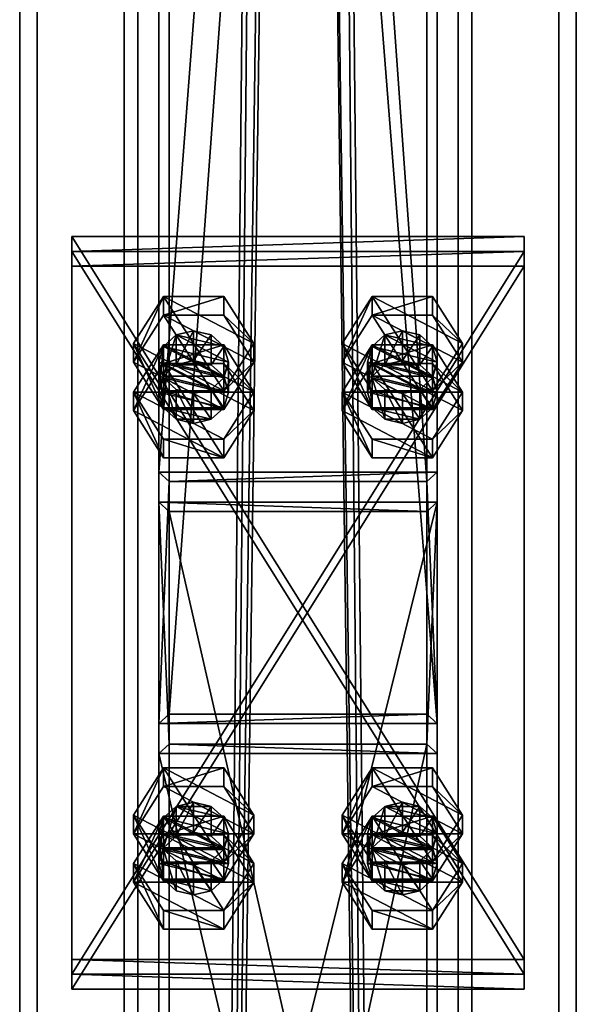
# Model space of a CAD drawing. Header units: millimetres. Extents: x -333 to 67333, y -930 to 39730.
# Tile 439 of 656: x 16620 to 16780, y 12513 to 12796. Entities that reach past the tile are written whole.
import ezdxf

# ---------------------------------------------------------------- set-up
doc = ezdxf.new("R2010")
doc.units = ezdxf.units.MM
for name, color, linetype in [('3', 7, 'Continuous'), ('5', 7, 'Continuous'), ('6', 7, 'Continuous'), ('95', 7, 'Continuous'), ('99', 7, 'Continuous')]:
    doc.layers.add(name, color=color, linetype=linetype)

msp = doc.modelspace()

# ---------------------------------------------------------------- meshes
at = {"layer": '3', "color": 91}
mesh = msp.add_polyface(dxfattribs=at)
corners = [(16663, 13703.27, 5976.91), (16737, 13703.27, 5976.91), (16737, 12663.27, 3783.11), (16663, 12663.27, 3783.11), (16737, 13612.2, 5957.55), (16737, 12596.4, 3814.81), (16663, 13612.2, 5957.55), (16663, 12596.4, 3814.81), (16660, 13706.96, 5977.69), (16660, 13608.51, 5956.77), (16660, 12593.69, 3816.09), (16660, 12665.98, 3781.82), (16740, 13608.51, 5956.77), (16740, 12593.69, 3816.09), (16740, 13706.96, 5977.69), (16740, 12665.98, 3781.82)]
mesh.append_faces([[corners[k] for k in face] for face in [(0, 2, 3, 3), (1, 5, 2, 2), (4, 7, 5, 5), (6, 3, 7, 7), (8, 10, 11, 11), (9, 13, 10, 10), (12, 15, 13, 13), (14, 11, 15, 15)]], dxfattribs={"vtx0": -1, "color": 91})
mesh.append_faces([[corners[k] for k in face] for face in [(9, 6, 12, 12), (6, 8, 0, 0), (0, 8, 1, 1), (12, 4, 14, 14), (4, 12, 6, 6), (14, 1, 8, 8), (11, 3, 15, 15), (3, 10, 7, 7), (7, 10, 5, 5), (15, 2, 13, 13), (2, 15, 3, 3), (13, 5, 10, 10)]], dxfattribs={"vtx0": -1, "vtx1": -1, "color": 91})
mesh.append_faces([[corners[k] for k in face] for face in [(6, 9, 8, 8), (14, 4, 1, 1), (3, 11, 10, 10), (13, 2, 5, 5)]], dxfattribs={"vtx0": -1, "vtx2": -1, "vtx3": -1, "color": 91})
mesh.append_faces([[corners[k] for k in face] for face in [(0, 1, 2, 2), (1, 4, 5, 5), (4, 6, 7, 7), (6, 0, 3, 3), (8, 9, 10, 10), (9, 12, 13, 13), (12, 14, 15, 15), (14, 8, 11, 11)]], dxfattribs={"vtx2": -1, "vtx3": -1, "color": 91})
mesh = msp.add_polyface(dxfattribs=at)
corners = [(16663, 12654.7, 3765.04), (16737, 12654.7, 3765.04), (16737, 12329.95, 3080), (16663, 12329.95, 3080), (16737, 12587.83, 3796.73), (16737, 12248.06, 3080), (16663, 12587.83, 3796.73), (16663, 12248.06, 3080), (16660, 12657.41, 3763.75), (16660, 12585.12, 3798.02), (16660, 12244.74, 3080), (16660, 12333.27, 3080), (16740, 12585.12, 3798.02), (16740, 12244.74, 3080), (16740, 12657.41, 3763.75), (16740, 12333.27, 3080)]
mesh.append_faces([[corners[k] for k in face] for face in [(0, 2, 3, 3), (1, 5, 2, 2), (4, 7, 5, 5), (6, 3, 7, 7), (8, 10, 11, 11), (9, 13, 10, 10), (12, 15, 13, 13), (14, 11, 15, 15)]], dxfattribs={"vtx0": -1, "color": 91})
mesh.append_faces([[corners[k] for k in face] for face in [(9, 6, 12, 12), (6, 8, 0, 0), (0, 8, 1, 1), (12, 4, 14, 14), (4, 12, 6, 6), (14, 1, 8, 8), (11, 3, 15, 15), (3, 10, 7, 7), (7, 10, 5, 5), (15, 2, 13, 13), (2, 15, 3, 3), (13, 5, 10, 10)]], dxfattribs={"vtx0": -1, "vtx1": -1, "color": 91})
mesh.append_faces([[corners[k] for k in face] for face in [(6, 9, 8, 8), (14, 4, 1, 1), (3, 11, 10, 10), (13, 2, 5, 5)]], dxfattribs={"vtx0": -1, "vtx2": -1, "vtx3": -1, "color": 91})
mesh.append_faces([[corners[k] for k in face] for face in [(0, 1, 2, 2), (1, 4, 5, 5), (4, 6, 7, 7), (6, 0, 3, 3), (8, 9, 10, 10), (9, 12, 13, 13), (12, 14, 15, 15), (14, 8, 11, 11)]], dxfattribs={"vtx2": -1, "vtx3": -1, "color": 91})
at = {"layer": '5', "color": 131}
mesh = msp.add_polyface(dxfattribs=at)
corners = [(16746, 9415, 2984), (16654, 9415, 2984), (16654, 19384.97, 2984), (16746, 19384.97, 2984), (16654, 9415, 3076), (16654, 19384.97, 3076), (16746, 9415, 3076), (16746, 19384.97, 3076), (16750, 9415, 2980), (16750, 9415, 3080), (16750, 19384.97, 3080), (16750, 19384.97, 2980), (16650, 9415, 3080), (16650, 19384.97, 3080), (16650, 9415, 2980), (16650, 19384.97, 2980)]
mesh.append_faces([[corners[k] for k in face] for face in [(0, 2, 3, 3), (1, 5, 2, 2), (4, 7, 5, 5), (6, 3, 7, 7), (8, 10, 11, 11), (9, 13, 10, 10), (12, 15, 13, 13), (14, 11, 15, 15)]], dxfattribs={"vtx0": -1, "color": 131})
mesh.append_faces([[corners[k] for k in face] for face in [(9, 6, 12, 12), (6, 8, 0, 0), (0, 8, 1, 1), (12, 4, 14, 14), (4, 12, 6, 6), (14, 1, 8, 8), (11, 3, 15, 15), (3, 10, 7, 7), (7, 10, 5, 5), (15, 2, 13, 13), (2, 15, 3, 3), (13, 5, 10, 10)]], dxfattribs={"vtx0": -1, "vtx1": -1, "color": 131})
mesh.append_faces([[corners[k] for k in face] for face in [(6, 9, 8, 8), (14, 4, 1, 1), (3, 11, 10, 10), (13, 2, 5, 5)]], dxfattribs={"vtx0": -1, "vtx2": -1, "vtx3": -1, "color": 131})
mesh.append_faces([[corners[k] for k in face] for face in [(0, 1, 2, 2), (1, 4, 5, 5), (4, 6, 7, 7), (6, 0, 3, 3), (8, 9, 10, 10), (9, 12, 13, 13), (12, 14, 15, 15), (14, 8, 11, 11)]], dxfattribs={"vtx2": -1, "vtx3": -1, "color": 131})
at = {"layer": '6', "color": 2}
mesh = msp.add_polyface(dxfattribs=at)
corners = [(16780, 19380.14, 7183.53), (16620, 19380.14, 7183.53), (16620, 7954.94, 4755.1), (16780, 7954.94, 4755.1), (16780, 19380.14, 7347.1), (16780, 7921.68, 4911.61), (16620, 19380.14, 7347.1), (16620, 7921.68, 4911.61), (16625, 7953.9, 4759.99), (16775, 7953.9, 4759.99), (16775, 7922.72, 4906.72), (16625, 7922.72, 4906.72), (16775, 19380.14, 7188.64), (16775, 19380.14, 7341.99), (16625, 19380.14, 7188.64), (16625, 19380.14, 7341.99)]
mesh.append_faces([[corners[k] for k in face] for face in [(0, 2, 3, 3), (4, 3, 5, 5), (6, 5, 7, 7), (1, 7, 2, 2), (12, 10, 9, 9), (14, 9, 8, 8), (15, 8, 11, 11), (13, 11, 10, 10)]], dxfattribs={"vtx0": -1, "color": 2})
mesh.append_faces([[corners[k] for k in face] for face in [(2, 8, 3, 3), (8, 7, 11, 11), (11, 7, 10, 10), (3, 9, 5, 5), (9, 3, 8, 8), (5, 10, 7, 7), (0, 12, 1, 1), (12, 4, 13, 13), (13, 4, 15, 15), (1, 14, 6, 6), (14, 1, 12, 12), (6, 15, 4, 4)]], dxfattribs={"vtx0": -1, "vtx1": -1, "color": 2})
mesh.append_faces([[corners[k] for k in face] for face in [(8, 2, 7, 7), (5, 9, 10, 10), (12, 0, 4, 4), (6, 14, 15, 15)]], dxfattribs={"vtx0": -1, "vtx2": -1, "vtx3": -1, "color": 2})
mesh.append_faces([[corners[k] for k in face] for face in [(0, 1, 2, 2), (4, 0, 3, 3), (6, 4, 5, 5), (1, 6, 7, 7), (12, 13, 10, 10), (14, 12, 9, 9), (15, 14, 8, 8), (13, 15, 11, 11)]], dxfattribs={"vtx2": -1, "vtx3": -1, "color": 2})
at = {"layer": '95', "color": 7}
mesh = msp.add_polyface(dxfattribs=at)
corners = [(16660, 12689.04, 3748.76), (16661.34, 12693.56, 3746.62), (16661.34, 12702.12, 3764.69), (16660, 12697.61, 3766.83), (16665, 12696.86, 3745.05), (16665, 12705.43, 3763.12), (16670, 12698.07, 3744.47), (16670, 12706.64, 3762.55), (16675, 12696.86, 3745.05), (16675, 12705.43, 3763.12), (16678.66, 12693.56, 3746.62), (16678.66, 12702.12, 3764.69), (16680, 12689.04, 3748.76), (16680, 12697.61, 3766.83), (16678.66, 12693.09, 3768.97), (16675, 12689.78, 3770.54), (16661.34, 12693.09, 3768.97), (16652.68, 12697.61, 3766.83), (16661.34, 12711.16, 3760.4), (16661.34, 12716.51, 3771.7), (16652.68, 12702.96, 3778.12), (16678.66, 12711.16, 3760.4), (16678.66, 12716.51, 3771.7), (16687.32, 12697.61, 3766.83), (16687.32, 12702.96, 3778.12), (16678.66, 12689.41, 3784.55), (16661.34, 12684.05, 3773.26), (16678.66, 12684.05, 3773.26), (16652.68, 12683.68, 3737.46), (16661.34, 12697.24, 3731.04), (16661.34, 12702.59, 3742.33), (16678.66, 12697.24, 3731.04), (16678.66, 12702.59, 3742.33), (16687.32, 12689.04, 3748.76), (16652.68, 12689.04, 3748.76)]
mesh.append_faces([[corners[k] for k in face] for face in [(0, 2, 3, 3), (1, 5, 2, 2), (4, 7, 5, 5), (6, 9, 7, 7), (8, 11, 9, 9), (10, 13, 11, 11), (12, 14, 13, 13), (4, 8, 6, 6), (11, 7, 9, 9), (17, 19, 20, 20), (18, 22, 19, 19), (21, 24, 22, 22), (23, 25, 24, 24), (18, 23, 21, 21), (24, 19, 22, 22), (29, 32, 30, 30), (31, 33, 32, 32), (33, 30, 32, 32)]], dxfattribs={"vtx0": -1, "color": 7})
mesh.append_faces([[corners[k] for k in face] for face in [(8, 4, 10, 10), (14, 2, 13, 13), (13, 5, 11, 11), (25, 19, 24, 24)]], dxfattribs={"vtx0": -1, "vtx1": -1, "color": 7})
mesh.append_faces([[corners[k] for k in face] for face in [(10, 4, 1, 1), (15, 16, 3, 3), (14, 3, 2, 2), (13, 2, 5, 5), (11, 5, 7, 7), (27, 18, 17, 17), (25, 20, 19, 19), (33, 34, 30, 30)]], dxfattribs={"vtx0": -1, "vtx2": -1, "vtx3": -1, "color": 7})
mesh.append_faces([[corners[k] for k in face] for face in [(0, 1, 2, 2), (1, 4, 5, 5), (4, 6, 7, 7), (6, 8, 9, 9), (8, 10, 11, 11), (10, 12, 13, 13), (17, 18, 19, 19), (18, 21, 22, 22), (21, 23, 24, 24), (26, 17, 20, 20), (28, 29, 30, 30), (29, 31, 32, 32)]], dxfattribs={"vtx2": -1, "vtx3": -1, "color": 7})
mesh = msp.add_polyface(dxfattribs=at)
corners = [(16720, 12689.04, 3748.76), (16721.34, 12693.56, 3746.62), (16721.34, 12702.12, 3764.69), (16720, 12697.61, 3766.83), (16725, 12696.86, 3745.05), (16725, 12705.43, 3763.12), (16730, 12698.07, 3744.47), (16730, 12706.64, 3762.55), (16735, 12696.86, 3745.05), (16735, 12705.43, 3763.12), (16738.66, 12693.56, 3746.62), (16738.66, 12702.12, 3764.69), (16740, 12689.04, 3748.76), (16740, 12697.61, 3766.83), (16738.66, 12693.09, 3768.97), (16735, 12689.78, 3770.54), (16721.34, 12693.09, 3768.97), (16712.68, 12697.61, 3766.83), (16721.34, 12711.16, 3760.4), (16721.34, 12716.51, 3771.7), (16712.68, 12702.96, 3778.12), (16738.66, 12711.16, 3760.4), (16738.66, 12716.51, 3771.7), (16747.32, 12697.61, 3766.83), (16747.32, 12702.96, 3778.12), (16738.66, 12689.41, 3784.55), (16721.34, 12684.05, 3773.26), (16738.66, 12684.05, 3773.26), (16712.68, 12683.68, 3737.46), (16721.34, 12697.24, 3731.04), (16721.34, 12702.59, 3742.33), (16738.66, 12697.24, 3731.04), (16738.66, 12702.59, 3742.33), (16747.32, 12689.04, 3748.76), (16712.68, 12689.04, 3748.76)]
mesh.append_faces([[corners[k] for k in face] for face in [(0, 2, 3, 3), (1, 5, 2, 2), (4, 7, 5, 5), (6, 9, 7, 7), (8, 11, 9, 9), (10, 13, 11, 11), (12, 14, 13, 13), (4, 8, 6, 6), (11, 7, 9, 9), (17, 19, 20, 20), (18, 22, 19, 19), (21, 24, 22, 22), (23, 25, 24, 24), (18, 23, 21, 21), (24, 19, 22, 22), (29, 32, 30, 30), (31, 33, 32, 32), (33, 30, 32, 32)]], dxfattribs={"vtx0": -1, "color": 7})
mesh.append_faces([[corners[k] for k in face] for face in [(8, 4, 10, 10), (14, 2, 13, 13), (13, 5, 11, 11), (25, 19, 24, 24)]], dxfattribs={"vtx0": -1, "vtx1": -1, "color": 7})
mesh.append_faces([[corners[k] for k in face] for face in [(10, 4, 1, 1), (15, 16, 3, 3), (14, 3, 2, 2), (13, 2, 5, 5), (11, 5, 7, 7), (27, 18, 17, 17), (25, 20, 19, 19), (33, 34, 30, 30)]], dxfattribs={"vtx0": -1, "vtx2": -1, "vtx3": -1, "color": 7})
mesh.append_faces([[corners[k] for k in face] for face in [(0, 1, 2, 2), (1, 4, 5, 5), (4, 6, 7, 7), (6, 8, 9, 9), (8, 10, 11, 11), (10, 12, 13, 13), (17, 18, 19, 19), (18, 21, 22, 22), (21, 23, 24, 24), (26, 17, 20, 20), (28, 29, 30, 30), (29, 31, 32, 32)]], dxfattribs={"vtx2": -1, "vtx3": -1, "color": 7})
mesh = msp.add_polyface(dxfattribs=at)
corners = [(16680, 12689.04, 3748.76), (16678.66, 12684.52, 3750.9), (16678.66, 12693.09, 3768.97), (16675, 12681.21, 3752.47), (16675, 12689.78, 3770.54), (16670, 12680, 3753.04), (16670, 12688.57, 3771.11), (16665, 12681.21, 3752.47), (16665, 12689.78, 3770.54), (16661.34, 12684.52, 3750.9), (16661.34, 12693.09, 3768.97), (16660, 12689.04, 3748.76), (16660, 12697.61, 3766.83), (16678.66, 12693.56, 3746.62), (16661.34, 12693.56, 3746.62), (16687.32, 12697.61, 3766.83), (16678.66, 12684.05, 3773.26), (16678.66, 12689.41, 3784.55), (16661.34, 12684.05, 3773.26), (16661.34, 12689.41, 3784.55), (16652.68, 12702.96, 3778.12), (16661.34, 12711.16, 3760.4), (16652.68, 12697.61, 3766.83), (16652.68, 12683.68, 3737.46), (16661.34, 12702.59, 3742.33), (16652.68, 12689.04, 3748.76), (16678.66, 12697.24, 3731.04), (16687.32, 12683.68, 3737.46), (16687.32, 12689.04, 3748.76), (16678.66, 12670.13, 3743.89), (16678.66, 12675.48, 3755.18), (16661.34, 12670.13, 3743.89), (16661.34, 12675.48, 3755.18), (16661.34, 12697.24, 3731.04)]
mesh.append_faces([[corners[k] for k in face] for face in [(1, 4, 2, 2), (3, 6, 4, 4), (5, 8, 6, 6), (7, 10, 8, 8), (9, 12, 10, 10), (3, 7, 5, 5), (10, 6, 8, 8), (16, 19, 17, 17), (18, 20, 19, 19), (16, 22, 18, 18), (20, 17, 19, 19), (23, 24, 25, 25), (27, 30, 28, 28), (29, 32, 30, 30), (31, 25, 32, 32), (33, 27, 26, 26), (29, 23, 31, 31), (25, 30, 32, 32)]], dxfattribs={"vtx0": -1, "color": 7})
mesh.append_faces([[corners[k] for k in face] for face in [(13, 14, 0, 0), (0, 11, 1, 1), (1, 9, 3, 3), (6, 10, 4, 4), (4, 12, 2, 2), (15, 21, 16, 16), (27, 33, 29, 29), (30, 25, 28, 28)]], dxfattribs={"vtx0": -1, "vtx1": -1, "color": 7})
mesh.append_faces([[corners[k] for k in face] for face in [(0, 14, 11, 11), (1, 11, 9, 9), (3, 9, 7, 7), (29, 33, 23, 23)]], dxfattribs={"vtx0": -1, "vtx2": -1, "vtx3": -1, "color": 7})
mesh.append_faces([[corners[k] for k in face] for face in [(0, 1, 2, 2), (1, 3, 4, 4), (3, 5, 6, 6), (5, 7, 8, 8), (7, 9, 10, 10), (9, 11, 12, 12), (15, 16, 17, 17), (16, 18, 19, 19), (26, 27, 28, 28), (27, 29, 30, 30), (29, 31, 32, 32), (31, 23, 25, 25)]], dxfattribs={"vtx2": -1, "vtx3": -1, "color": 7})
mesh = msp.add_polyface(dxfattribs=at)
corners = [(16740, 12689.04, 3748.76), (16738.66, 12684.52, 3750.9), (16738.66, 12693.09, 3768.97), (16735, 12681.21, 3752.47), (16735, 12689.78, 3770.54), (16730, 12680, 3753.04), (16730, 12688.57, 3771.11), (16725, 12681.21, 3752.47), (16725, 12689.78, 3770.54), (16721.34, 12684.52, 3750.9), (16721.34, 12693.09, 3768.97), (16720, 12689.04, 3748.76), (16720, 12697.61, 3766.83), (16738.66, 12693.56, 3746.62), (16721.34, 12693.56, 3746.62), (16747.32, 12697.61, 3766.83), (16738.66, 12684.05, 3773.26), (16738.66, 12689.41, 3784.55), (16721.34, 12684.05, 3773.26), (16721.34, 12689.41, 3784.55), (16712.68, 12702.96, 3778.12), (16721.34, 12711.16, 3760.4), (16712.68, 12697.61, 3766.83), (16712.68, 12683.68, 3737.46), (16721.34, 12702.59, 3742.33), (16712.68, 12689.04, 3748.76), (16738.66, 12697.24, 3731.04), (16747.32, 12683.68, 3737.46), (16747.32, 12689.04, 3748.76), (16738.66, 12670.13, 3743.89), (16738.66, 12675.48, 3755.18), (16721.34, 12670.13, 3743.89), (16721.34, 12675.48, 3755.18), (16721.34, 12697.24, 3731.04)]
mesh.append_faces([[corners[k] for k in face] for face in [(1, 4, 2, 2), (3, 6, 4, 4), (5, 8, 6, 6), (7, 10, 8, 8), (9, 12, 10, 10), (3, 7, 5, 5), (10, 6, 8, 8), (16, 19, 17, 17), (18, 20, 19, 19), (16, 22, 18, 18), (20, 17, 19, 19), (23, 24, 25, 25), (27, 30, 28, 28), (29, 32, 30, 30), (31, 25, 32, 32), (33, 27, 26, 26), (29, 23, 31, 31), (25, 30, 32, 32)]], dxfattribs={"vtx0": -1, "color": 7})
mesh.append_faces([[corners[k] for k in face] for face in [(13, 14, 0, 0), (0, 11, 1, 1), (1, 9, 3, 3), (6, 10, 4, 4), (4, 12, 2, 2), (15, 21, 16, 16), (27, 33, 29, 29), (30, 25, 28, 28)]], dxfattribs={"vtx0": -1, "vtx1": -1, "color": 7})
mesh.append_faces([[corners[k] for k in face] for face in [(0, 14, 11, 11), (1, 11, 9, 9), (3, 9, 7, 7), (29, 33, 23, 23)]], dxfattribs={"vtx0": -1, "vtx2": -1, "vtx3": -1, "color": 7})
mesh.append_faces([[corners[k] for k in face] for face in [(0, 1, 2, 2), (1, 3, 4, 4), (3, 5, 6, 6), (5, 7, 8, 8), (7, 9, 10, 10), (9, 11, 12, 12), (15, 16, 17, 17), (16, 18, 19, 19), (26, 27, 28, 28), (27, 29, 30, 30), (29, 31, 32, 32), (31, 23, 25, 25)]], dxfattribs={"vtx2": -1, "vtx3": -1, "color": 7})
mesh = msp.add_polyface(dxfattribs=at)
corners = [(16660, 12553.5, 3813.01), (16661.34, 12558.02, 3810.87), (16661.34, 12566.58, 3828.94), (16660, 12562.06, 3831.08), (16665, 12561.32, 3809.3), (16665, 12569.89, 3827.37), (16670, 12562.53, 3808.73), (16670, 12571.1, 3826.8), (16675, 12561.32, 3809.3), (16675, 12569.89, 3827.37), (16678.66, 12558.02, 3810.87), (16678.66, 12566.58, 3828.94), (16680, 12553.5, 3813.01), (16680, 12562.06, 3831.08), (16678.66, 12557.55, 3833.23), (16661.34, 12557.55, 3833.23), (16652.68, 12562.06, 3831.08), (16661.34, 12575.62, 3824.66), (16661.34, 12580.97, 3835.95), (16652.68, 12567.42, 3842.38), (16678.66, 12575.62, 3824.66), (16678.66, 12580.97, 3835.95), (16687.32, 12562.06, 3831.08), (16687.32, 12567.42, 3842.38), (16678.66, 12553.86, 3848.81), (16661.34, 12548.51, 3837.51), (16652.68, 12548.14, 3801.72), (16661.34, 12561.7, 3795.29), (16661.34, 12567.05, 3806.59), (16678.66, 12561.7, 3795.29), (16678.66, 12567.05, 3806.59), (16687.32, 12553.5, 3813.01), (16687.32, 12548.14, 3801.72)]
mesh.append_faces([[corners[k] for k in face] for face in [(0, 2, 3, 3), (1, 5, 2, 2), (4, 7, 5, 5), (6, 9, 7, 7), (8, 11, 9, 9), (10, 13, 11, 11), (12, 14, 13, 13), (6, 10, 8, 8), (9, 5, 7, 7), (16, 18, 19, 19), (17, 21, 18, 18), (20, 23, 21, 21), (22, 24, 23, 23), (17, 22, 20, 20), (23, 18, 21, 21), (27, 30, 28, 28), (29, 31, 30, 30), (27, 32, 29, 29), (31, 28, 30, 30)]], dxfattribs={"vtx0": -1, "color": 7})
mesh.append_faces([[corners[k] for k in face] for face in [(14, 2, 13, 13), (13, 5, 11, 11), (11, 5, 9, 9), (24, 18, 23, 23)]], dxfattribs={"vtx0": -1, "vtx1": -1, "color": 7})
mesh.append_faces([[corners[k] for k in face] for face in [(10, 6, 4, 4), (10, 4, 1, 1), (14, 15, 3, 3), (14, 3, 2, 2), (13, 2, 5, 5), (22, 17, 16, 16), (24, 19, 18, 18)]], dxfattribs={"vtx0": -1, "vtx2": -1, "vtx3": -1, "color": 7})
mesh.append_faces([[corners[k] for k in face] for face in [(0, 1, 2, 2), (1, 4, 5, 5), (4, 6, 7, 7), (6, 8, 9, 9), (8, 10, 11, 11), (10, 12, 13, 13), (16, 17, 18, 18), (17, 20, 21, 21), (20, 22, 23, 23), (25, 16, 19, 19), (26, 27, 28, 28), (27, 29, 30, 30)]], dxfattribs={"vtx2": -1, "vtx3": -1, "color": 7})
mesh = msp.add_polyface(dxfattribs=at)
corners = [(16720, 12553.5, 3813.01), (16721.34, 12558.02, 3810.87), (16721.34, 12566.58, 3828.94), (16720, 12562.06, 3831.08), (16725, 12561.32, 3809.3), (16725, 12569.89, 3827.37), (16730, 12562.53, 3808.73), (16730, 12571.1, 3826.8), (16735, 12561.32, 3809.3), (16735, 12569.89, 3827.37), (16738.66, 12558.02, 3810.87), (16738.66, 12566.58, 3828.94), (16740, 12553.5, 3813.01), (16740, 12562.06, 3831.08), (16738.66, 12557.55, 3833.23), (16721.34, 12557.55, 3833.23), (16712.68, 12562.06, 3831.08), (16721.34, 12575.62, 3824.66), (16721.34, 12580.97, 3835.95), (16712.68, 12567.42, 3842.38), (16738.66, 12575.62, 3824.66), (16738.66, 12580.97, 3835.95), (16747.32, 12562.06, 3831.08), (16747.32, 12567.42, 3842.38), (16738.66, 12553.86, 3848.81), (16721.34, 12548.51, 3837.51), (16712.68, 12548.14, 3801.72), (16721.34, 12561.7, 3795.29), (16721.34, 12567.05, 3806.59), (16738.66, 12561.7, 3795.29), (16738.66, 12567.05, 3806.59), (16747.32, 12553.5, 3813.01), (16747.32, 12548.14, 3801.72)]
mesh.append_faces([[corners[k] for k in face] for face in [(0, 2, 3, 3), (1, 5, 2, 2), (4, 7, 5, 5), (6, 9, 7, 7), (8, 11, 9, 9), (10, 13, 11, 11), (12, 14, 13, 13), (4, 8, 6, 6), (9, 5, 7, 7), (16, 18, 19, 19), (17, 21, 18, 18), (20, 23, 21, 21), (22, 24, 23, 23), (17, 22, 20, 20), (23, 18, 21, 21), (27, 30, 28, 28), (29, 31, 30, 30), (27, 32, 29, 29), (31, 28, 30, 30)]], dxfattribs={"vtx0": -1, "color": 7})
mesh.append_faces([[corners[k] for k in face] for face in [(8, 4, 10, 10), (14, 2, 13, 13), (13, 5, 11, 11), (11, 5, 9, 9), (24, 18, 23, 23)]], dxfattribs={"vtx0": -1, "vtx1": -1, "color": 7})
mesh.append_faces([[corners[k] for k in face] for face in [(10, 4, 1, 1), (14, 15, 3, 3), (14, 3, 2, 2), (13, 2, 5, 5), (22, 17, 16, 16), (24, 19, 18, 18)]], dxfattribs={"vtx0": -1, "vtx2": -1, "vtx3": -1, "color": 7})
mesh.append_faces([[corners[k] for k in face] for face in [(0, 1, 2, 2), (1, 4, 5, 5), (4, 6, 7, 7), (6, 8, 9, 9), (8, 10, 11, 11), (10, 12, 13, 13), (16, 17, 18, 18), (17, 20, 21, 21), (20, 22, 23, 23), (25, 16, 19, 19), (26, 27, 28, 28), (27, 29, 30, 30)]], dxfattribs={"vtx2": -1, "vtx3": -1, "color": 7})
mesh = msp.add_polyface(dxfattribs=at)
corners = [(16680, 12553.5, 3813.01), (16678.66, 12548.98, 3815.15), (16678.66, 12557.55, 3833.23), (16675, 12545.67, 3816.72), (16675, 12554.24, 3834.79), (16670, 12544.46, 3817.3), (16670, 12553.03, 3835.37), (16665, 12545.67, 3816.72), (16665, 12554.24, 3834.79), (16661.34, 12548.98, 3815.15), (16661.34, 12557.55, 3833.23), (16660, 12553.5, 3813.01), (16660, 12562.06, 3831.08), (16678.66, 12558.02, 3810.87), (16661.34, 12558.02, 3810.87), (16687.32, 12562.06, 3831.08), (16678.66, 12548.51, 3837.51), (16678.66, 12553.86, 3848.81), (16661.34, 12548.51, 3837.51), (16661.34, 12553.86, 3848.81), (16652.68, 12567.42, 3842.38), (16652.68, 12562.06, 3831.08), (16652.68, 12548.14, 3801.72), (16661.34, 12567.05, 3806.59), (16652.68, 12553.5, 3813.01), (16678.66, 12561.7, 3795.29), (16687.32, 12548.14, 3801.72), (16687.32, 12553.5, 3813.01), (16678.66, 12534.59, 3808.14), (16678.66, 12539.94, 3819.44), (16661.34, 12534.59, 3808.14), (16661.34, 12539.94, 3819.44), (16661.34, 12561.7, 3795.29)]
mesh.append_faces([[corners[k] for k in face] for face in [(1, 4, 2, 2), (3, 6, 4, 4), (5, 8, 6, 6), (7, 10, 8, 8), (9, 12, 10, 10), (5, 9, 7, 7), (10, 6, 8, 8), (16, 19, 17, 17), (18, 20, 19, 19), (16, 21, 18, 18), (20, 17, 19, 19), (22, 23, 24, 24), (26, 29, 27, 27), (28, 31, 29, 29), (30, 24, 31, 31), (28, 22, 30, 30), (24, 29, 31, 31)]], dxfattribs={"vtx0": -1, "color": 7})
mesh.append_faces([[corners[k] for k in face] for face in [(13, 14, 0, 0), (0, 11, 1, 1), (1, 9, 3, 3), (3, 9, 5, 5), (6, 10, 4, 4), (4, 10, 2, 2), (15, 21, 16, 16), (26, 22, 28, 28), (29, 23, 27, 27)]], dxfattribs={"vtx0": -1, "vtx1": -1, "color": 7})
mesh.append_faces([[corners[k] for k in face] for face in [(0, 14, 11, 11), (1, 11, 9, 9), (26, 32, 22, 22), (29, 24, 23, 23)]], dxfattribs={"vtx0": -1, "vtx2": -1, "vtx3": -1, "color": 7})
mesh.append_faces([[corners[k] for k in face] for face in [(0, 1, 2, 2), (1, 3, 4, 4), (3, 5, 6, 6), (5, 7, 8, 8), (7, 9, 10, 10), (9, 11, 12, 12), (15, 16, 17, 17), (16, 18, 19, 19), (25, 26, 27, 27), (26, 28, 29, 29), (28, 30, 31, 31), (30, 22, 24, 24)]], dxfattribs={"vtx2": -1, "vtx3": -1, "color": 7})
mesh = msp.add_polyface(dxfattribs=at)
corners = [(16740, 12553.5, 3813.01), (16738.66, 12548.98, 3815.15), (16738.66, 12557.55, 3833.23), (16735, 12545.67, 3816.72), (16735, 12554.24, 3834.79), (16730, 12544.46, 3817.3), (16730, 12553.03, 3835.37), (16725, 12545.67, 3816.72), (16725, 12554.24, 3834.79), (16721.34, 12548.98, 3815.15), (16721.34, 12557.55, 3833.23), (16720, 12553.5, 3813.01), (16720, 12562.06, 3831.08), (16738.66, 12558.02, 3810.87), (16721.34, 12558.02, 3810.87), (16747.32, 12562.06, 3831.08), (16738.66, 12548.51, 3837.51), (16738.66, 12553.86, 3848.81), (16721.34, 12548.51, 3837.51), (16721.34, 12553.86, 3848.81), (16712.68, 12567.42, 3842.38), (16712.68, 12562.06, 3831.08), (16712.68, 12548.14, 3801.72), (16721.34, 12567.05, 3806.59), (16712.68, 12553.5, 3813.01), (16738.66, 12561.7, 3795.29), (16747.32, 12548.14, 3801.72), (16747.32, 12553.5, 3813.01), (16738.66, 12534.59, 3808.14), (16738.66, 12539.94, 3819.44), (16721.34, 12534.59, 3808.14), (16721.34, 12539.94, 3819.44), (16721.34, 12561.7, 3795.29)]
mesh.append_faces([[corners[k] for k in face] for face in [(1, 4, 2, 2), (3, 6, 4, 4), (5, 8, 6, 6), (7, 10, 8, 8), (9, 12, 10, 10), (3, 7, 5, 5), (10, 6, 8, 8), (16, 19, 17, 17), (18, 20, 19, 19), (16, 21, 18, 18), (20, 17, 19, 19), (22, 23, 24, 24), (26, 29, 27, 27), (28, 31, 29, 29), (30, 24, 31, 31), (28, 22, 30, 30), (24, 29, 31, 31)]], dxfattribs={"vtx0": -1, "color": 7})
mesh.append_faces([[corners[k] for k in face] for face in [(13, 14, 0, 0), (0, 11, 1, 1), (1, 9, 3, 3), (6, 10, 4, 4), (4, 10, 2, 2), (15, 21, 16, 16), (26, 22, 28, 28), (29, 23, 27, 27)]], dxfattribs={"vtx0": -1, "vtx1": -1, "color": 7})
mesh.append_faces([[corners[k] for k in face] for face in [(0, 14, 11, 11), (1, 11, 9, 9), (3, 9, 7, 7), (26, 32, 22, 22), (29, 24, 23, 23)]], dxfattribs={"vtx0": -1, "vtx2": -1, "vtx3": -1, "color": 7})
mesh.append_faces([[corners[k] for k in face] for face in [(0, 1, 2, 2), (1, 3, 4, 4), (3, 5, 6, 6), (5, 7, 8, 8), (7, 9, 10, 10), (9, 11, 12, 12), (15, 16, 17, 17), (16, 18, 19, 19), (25, 26, 27, 27), (26, 28, 29, 29), (28, 30, 31, 31), (30, 22, 24, 24)]], dxfattribs={"vtx2": -1, "vtx3": -1, "color": 7})
at = {"layer": '99', "color": 7}
mesh = msp.add_polyface(dxfattribs=at)
corners = [(16765, 12525.92, 3848.22), (16635, 12525.92, 3848.22), (16635, 12733.75, 3749.69), (16765, 12733.75, 3749.69), (16635, 12521.64, 3839.18), (16635, 12729.47, 3740.66), (16765, 12521.64, 3839.18), (16765, 12729.47, 3740.66)]
mesh.append_faces([[corners[k] for k in face] for face in [(0, 2, 3, 3), (1, 5, 2, 2), (4, 7, 5, 5), (6, 3, 7, 7), (1, 6, 4, 4), (3, 5, 7, 7)]], dxfattribs={"vtx0": -1, "color": 7})
mesh.append_faces([[corners[k] for k in face] for face in [(0, 1, 2, 2), (1, 4, 5, 5), (4, 6, 7, 7), (6, 0, 3, 3), (1, 0, 6, 6), (3, 2, 5, 5)]], dxfattribs={"vtx2": -1, "vtx3": -1, "color": 7})
mesh = msp.add_polyface(dxfattribs=at)
corners = [(16765, 12521.64, 3839.18), (16635, 12521.64, 3839.18), (16635, 12729.47, 3740.66), (16765, 12729.47, 3740.66), (16635, 12517.35, 3830.15), (16635, 12725.18, 3731.62), (16765, 12517.35, 3830.15), (16765, 12725.18, 3731.62)]
mesh.append_faces([[corners[k] for k in face] for face in [(0, 2, 3, 3), (1, 5, 2, 2), (4, 7, 5, 5), (6, 3, 7, 7), (1, 6, 4, 4), (3, 5, 7, 7)]], dxfattribs={"vtx0": -1, "color": 7})
mesh.append_faces([[corners[k] for k in face] for face in [(0, 1, 2, 2), (1, 4, 5, 5), (4, 6, 7, 7), (6, 0, 3, 3), (1, 0, 6, 6), (3, 2, 5, 5)]], dxfattribs={"vtx2": -1, "vtx3": -1, "color": 7})

doc.saveas('drawing.dxf')
